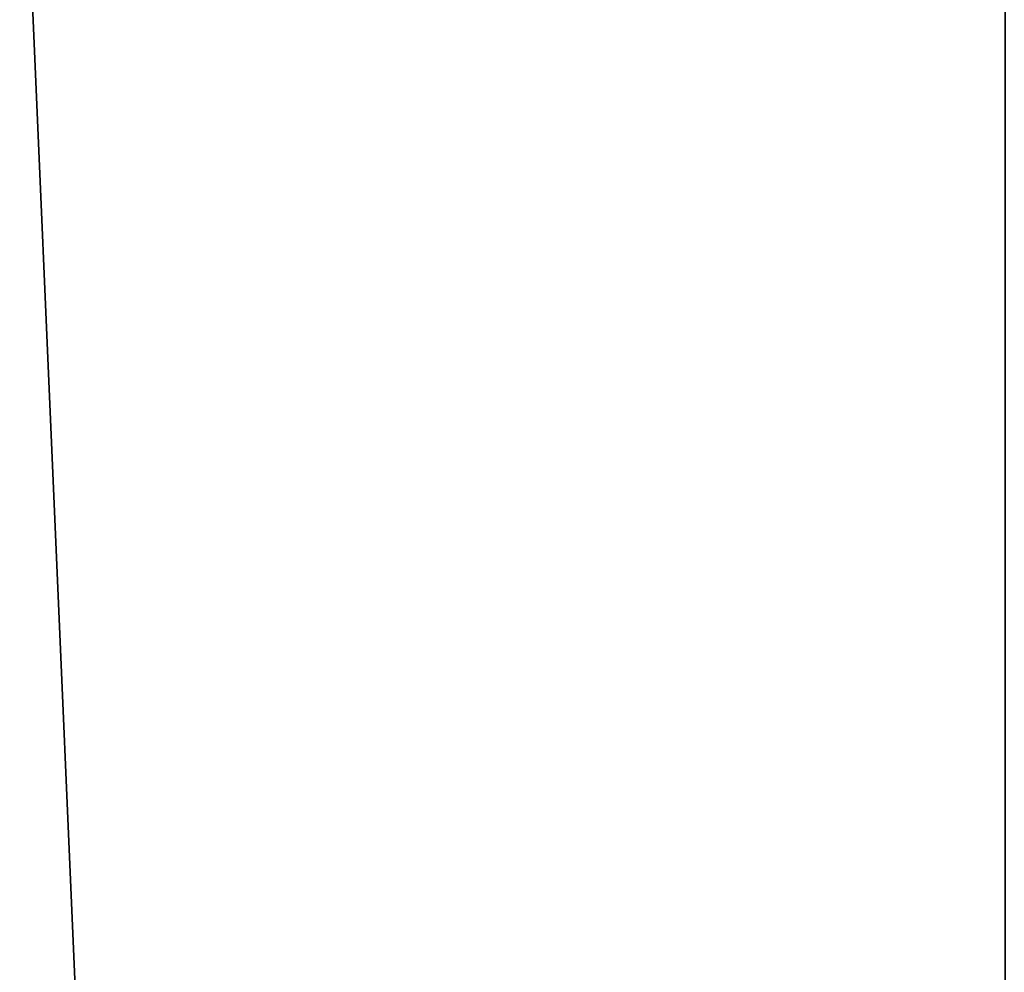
# Model space of a CAD drawing. Header units: millimetres. Extents: x -125 to 171, y -35 to 1363.
# Tile 1015 of 1056: x -51.326 to -51.2993, y 1225.6517 to 1225.6775. Entities that reach past the tile are written whole.
import ezdxf

# ---------------------------------------------------------------- set-up
doc = ezdxf.new("R2010")
doc.units = ezdxf.units.MM
doc.header["$LTSCALE"] = 65.185185
for name, color, linetype in [('2483', 7, 'CONTINUOUS'), ('2675', 7, 'CONTINUOUS'), ('2676', 7, 'CONTINUOUS'), ('2678', 7, 'CONTINUOUS'), ('2679', 7, 'CONTINUOUS'), ('2680', 7, 'CONTINUOUS'), ('2681', 7, 'CONTINUOUS')]:
    doc.layers.add(name, color=color, linetype=linetype)

msp = doc.modelspace()

# ---------------------------------------------------------------- linework, layer by layer
at = {"layer": '2483', "linetype": 'CONTINUOUS'}
for points in [[(-51.137282, 1225.7, 232.851615), (-51.863873, 1225.7, 231.851549), (-51.137324, 1223.2, 232.851584), (-51.137282, 1225.7, 232.851615)], [(-51.863873, 1225.7, 231.851549), (-51.863857, 1223.2, 231.851598), (-51.137324, 1223.2, 232.851584), (-51.863873, 1225.7, 231.851549)], [(-51.863866, 1225.7, 230.615542), (-51.137317, 1225.7, 229.615521), (-51.863865, 1223.2, 230.615539), (-51.863866, 1225.7, 230.615542)], [(-51.137317, 1225.7, 229.615521), (-51.137317, 1223.2, 229.615521), (-51.863865, 1223.2, 230.615539), (-51.137317, 1225.7, 229.615521)]]:
    msp.add_3dface(points, dxfattribs=at)
at = {"layer": '2675', "linetype": 'CONTINUOUS'}
for points in [[(-50.630492, 1225.7, 317.68693), (-51.357052, 1225.7, 316.686918), (-50.630494, 1223.2, 317.686929), (-50.630492, 1225.7, 317.68693)], [(-51.357052, 1225.7, 316.686918), (-51.357052, 1223.2, 316.686918), (-50.630494, 1223.2, 317.686929), (-51.357052, 1225.7, 316.686918)]]:
    msp.add_3dface(points, dxfattribs=at)
at = {"layer": '2676', "linetype": 'CONTINUOUS'}
for points in [[(-51.357045, 1225.7, 315.450829), (-50.630544, 1225.7, 314.450875), (-51.357046, 1223.2, 315.450832), (-51.357045, 1225.7, 315.450829)], [(-50.630544, 1225.7, 314.450875), (-50.630502, 1223.2, 314.450845), (-51.357046, 1223.2, 315.450832), (-50.630544, 1225.7, 314.450875)]]:
    msp.add_3dface(points, dxfattribs=at)
at = {"layer": '2678', "linetype": 'CONTINUOUS'}
for points in [[(-51.326574, 1223.2, 294.249849), (-51.217878, 1223.2, 294.616784), (-51.326566, 1225.7, 294.24986), (-51.326574, 1223.2, 294.249849)], [(-51.326566, 1225.7, 294.24986), (-51.217878, 1223.2, 294.616784), (-51.217878, 1225.7, 294.616784), (-51.326566, 1225.7, 294.24986)]]:
    msp.add_3dface(points, dxfattribs=at)
at = {"layer": '2679', "linetype": 'CONTINUOUS'}
for points in [[(-51.217878, 1223.2, 294.616784), (-51.400489, 1223.2, 294.953101), (-51.217878, 1225.7, 294.616784), (-51.217878, 1223.2, 294.616784)], [(-51.217878, 1225.7, 294.616784), (-51.400489, 1223.2, 294.953101), (-51.400479, 1225.7, 294.953092), (-51.217878, 1225.7, 294.616784)]]:
    msp.add_3dface(points, dxfattribs=at)
at = {"layer": '2680', "linetype": 'CONTINUOUS'}
for points in [[(-51.299273, 1225.7, 296.520806), (-52.528651, 1225.7, 296.391593), (-51.299324, 1223.2, 296.520817), (-51.299273, 1225.7, 296.520806)], [(-52.528651, 1225.7, 296.391593), (-52.528604, 1223.2, 296.391614), (-51.299324, 1223.2, 296.520817), (-52.528651, 1225.7, 296.391593)], [(-51.299273, 1225.7, 296.520806), (-51.299324, 1223.2, 296.520817), (-50.228861, 1223.2, 295.902795), (-51.299273, 1225.7, 296.520806)]]:
    msp.add_3dface(points, dxfattribs=at)
at = {"layer": '2681', "linetype": 'CONTINUOUS'}
for points in [[(-52.131004, 1225.7, 292.608234), (-50.901626, 1225.7, 292.737446), (-52.130953, 1223.2, 292.608223), (-52.131004, 1225.7, 292.608234)], [(-50.901626, 1225.7, 292.737446), (-50.901673, 1223.2, 292.737425), (-52.130953, 1223.2, 292.608223), (-50.901626, 1225.7, 292.737446)]]:
    msp.add_3dface(points, dxfattribs=at)

doc.saveas('drawing.dxf')
